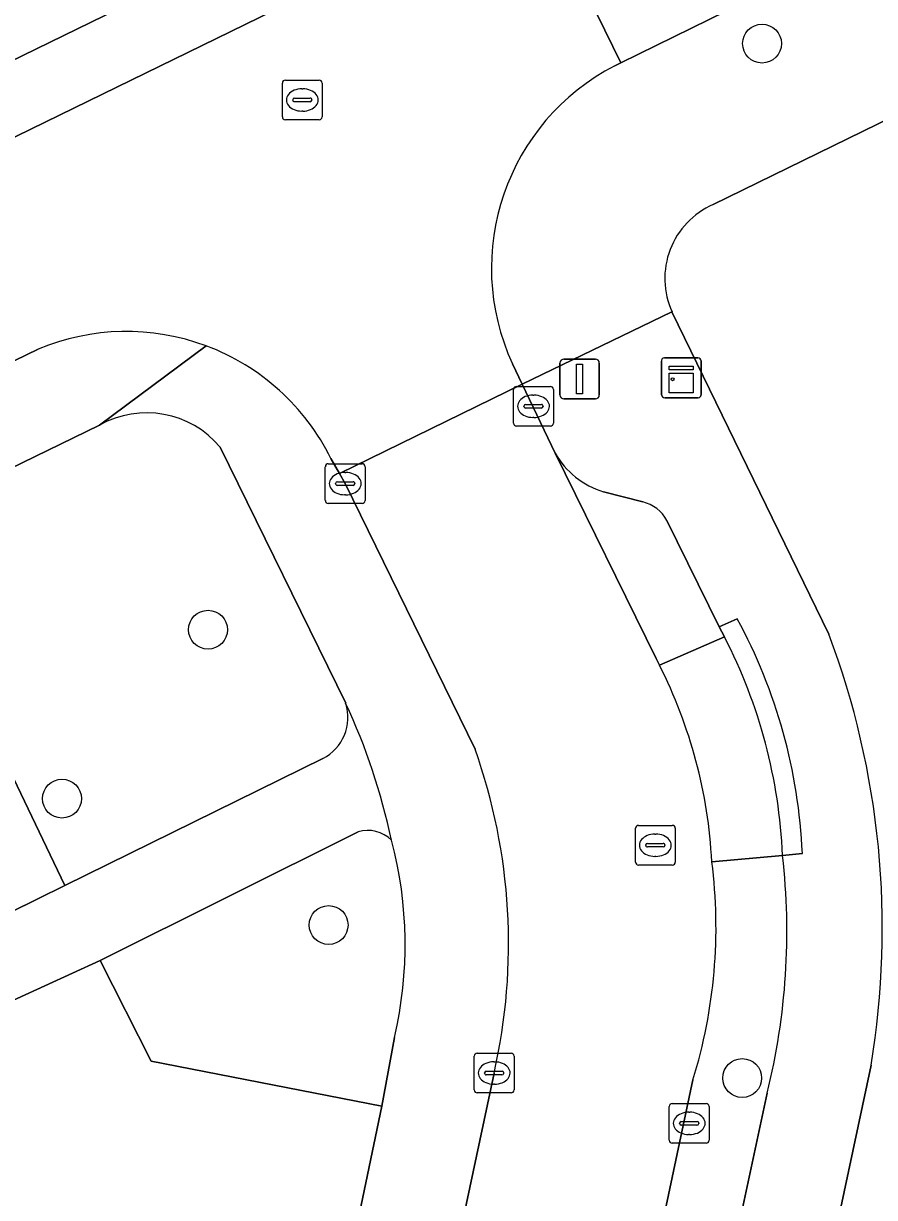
# Model space of a CAD drawing. Extents: x 160455 to 162082, y 388339 to 389736.
# Drawn here: x 161587.2 to 161608.61, y 388539.14 to 388568.67 of the extents above; entities that cross this region are included whole.
import ezdxf

# ---------------------------------------------------------------- set-up
doc = ezdxf.new("R2010")
doc.units = 0
for name, color, linetype in [('IMGEO_Boom', 7, 'Continuous'), ('IMGEO_Erf', 7, 'Continuous'), ('IMGEO_Groenvoorziening', 7, 'Continuous'), ('IMGEO_Kast', 7, 'Continuous'), ('IMGEO_Kolk', 7, 'Continuous'), ('IMGEO_Lichtmast', 7, 'Continuous'), ('IMGEO_Parkeervlak_open', 7, 'Continuous'), ('IMGEO_Rijbaan_lokaal_open', 7, 'Continuous'), ('IMGEO_Rioolput', 7, 'Continuous'), ('IMGEO_Voetpad_halfverhard', 7, 'Continuous'), ('IMGEO_Voetpad_open', 7, 'Continuous')]:
    doc.layers.add(name, color=color, linetype=linetype)

msp = doc.modelspace()

# ---------------------------------------------------------------- linework, layer by layer
at = {"layer": 'IMGEO_Boom'}
for centre in [(161605.779, 388568.165), (161591.845, 388553.42), (161588.171, 388549.172), (161594.877, 388545.991), (161605.28, 388542.142)]:
    msp.add_circle(centre, 0.489, dxfattribs=at)
at = {"layer": 'IMGEO_Erf'}
for points in [[(161654.641, 388588.619), (161604.547, 388564.115)], [(161603.514, 388561.416), (161607.459, 388553.306)], [(161608.52, 388542.466), (161599.746, 388501.281), (161599.436, 388500)]]:
    msp.add_lwpolyline(points, dxfattribs=at)
for centre, radius, start, end in [((161605.365, 388562.255), 2.032, 113.7334, 204.3794), ((161587.761, 388545.906), 21.043, 350.591, 20.5894)]:
    msp.add_arc(centre, radius, start, end, dxfattribs=at)
at = {"layer": 'IMGEO_Groenvoorziening'}
for points in [[(161589.116, 388558.57), (161583.909, 388556.036), (161588.246, 388546.985), (161594.731, 388550.181)], [(161595.307, 388551.57), (161592.148, 388558.016)], [(161583.478, 388544.635), (161588.246, 388546.985), (161583.909, 388556.036), (161568.602, 388548.586), (161554.308, 388541.602), (161506.65, 388518.184), (161500, 388514.916), (161472.342, 388501.316)], [(161595.619, 388548.339), (161589.131, 388545.103), (161590.412, 388542.569), (161596.212, 388541.437), (161596.534, 388543.166)], [(161596.212, 388541.437), (161590.412, 388542.569), (161589.131, 388545.103), (161583.561, 388542.554)], [(161588.131, 388502.707), (161596.212, 388541.437)]]:
    msp.add_lwpolyline(points, dxfattribs=at)
for centre, radius, start, end in [((161590.296, 388556.454), 2.423, 40.1417, 119.1488), ((161594.197, 388551.216), 1.165, 297.2901, 17.6636), ((161595.857, 388547.513), 0.859, 45.4805, 106.0622), ((161586.573, 388545.496), 10.23, 346.8349, 14.8977)]:
    msp.add_arc(centre, radius, start, end, dxfattribs=at)
at = {"layer": 'IMGEO_Kast'}
for p, q in [((161603.249, 388559.332), (161603.249, 388560.173)), ((161603.249, 388560.173), (161603.249, 388559.332)), ((161603.324, 388560.257), (161604.165, 388560.257)), ((161604.165, 388560.257), (161603.324, 388560.257)), ((161604.249, 388560.182), (161604.249, 388559.341)), ((161604.249, 388559.341), (161604.249, 388560.182)), ((161604.174, 388559.257), (161603.333, 388559.257)), ((161603.333, 388559.257), (161604.174, 388559.257))]:
    msp.add_line(p, q, dxfattribs=at)
for points in [[(161603.444, 388560.047), (161604.044, 388560.047), (161604.044, 388559.962), (161603.444, 388559.962), (161603.444, 388560.047)], [(161603.444, 388559.872), (161604.044, 388559.872), (161604.044, 388559.383), (161603.444, 388559.383), (161603.444, 388559.872)]]:
    msp.add_lwpolyline(points, dxfattribs=at)
msp.add_circle((161603.528, 388559.721), 0.0377, dxfattribs=at)
for centre, start, end in [((161603.327, 388560.179), 92.4484, 184.2845), ((161603.327, 388560.179), 92.4484, 184.2845), ((161604.171, 388560.179), 2.4484, 94.2845), ((161604.171, 388560.179), 2.4484, 94.2845), ((161603.327, 388559.335), 182.4484, 274.2845), ((161603.327, 388559.335), 182.4484, 274.2845), ((161604.171, 388559.335), 272.4484, 4.2845), ((161604.171, 388559.335), 272.4484, 4.2845)]:
    msp.add_arc(centre, 0.0779, start, end, dxfattribs=at)
at = {"layer": 'IMGEO_Kolk'}
for p, q in [((161599.605, 388559.54), (161600.457, 388559.54)), ((161599.53, 388558.614), (161599.53, 388559.466)), ((161600.018, 388559.32), (161600.043, 388559.32)), ((161600.531, 388559.466), (161600.531, 388558.614)), ((161599.789, 388559.034), (161599.789, 388559.046)), ((161600.227, 388558.997), (161599.829, 388558.997)), ((161599.832, 388559.083), (161600.23, 388559.083)), ((161600.273, 388559.046), (161600.273, 388559.034)), ((161600.041, 388558.76), (161600.016, 388558.76)), ((161600.457, 388558.54), (161599.605, 388558.54)), ((161594.795, 388556.669), (161594.795, 388557.521)), ((161594.87, 388557.595), (161595.722, 388557.595)), ((161595.796, 388557.521), (161595.796, 388556.669)), ((161595.283, 388557.375), (161595.308, 388557.375)), ((161595.054, 388557.089), (161595.054, 388557.101)), ((161595.492, 388557.052), (161595.094, 388557.052)), ((161595.097, 388557.138), (161595.495, 388557.138)), ((161595.538, 388557.101), (161595.538, 388557.089)), ((161595.722, 388556.595), (161594.87, 388556.595)), ((161595.306, 388556.815), (161595.281, 388556.815)), ((161598.541, 388541.843), (161598.541, 388542.695)), ((161598.616, 388542.769), (161599.468, 388542.769)), ((161599.542, 388542.695), (161599.542, 388541.843)), ((161599.029, 388542.549), (161599.054, 388542.549)), ((161598.8, 388542.263), (161598.8, 388542.275)), ((161599.238, 388542.226), (161598.84, 388542.226)), ((161598.843, 388542.312), (161599.241, 388542.312)), ((161599.284, 388542.275), (161599.284, 388542.263)), ((161599.052, 388541.989), (161599.027, 388541.989)), ((161599.468, 388541.769), (161598.616, 388541.769)), ((161603.521, 388541.503), (161604.373, 388541.503)), ((161603.446, 388540.577), (161603.446, 388541.429)), ((161603.934, 388541.283), (161603.959, 388541.283)), ((161604.447, 388541.429), (161604.447, 388540.577)), ((161603.705, 388540.997), (161603.705, 388541.009)), ((161604.143, 388540.96), (161603.745, 388540.96)), ((161603.748, 388541.046), (161604.146, 388541.046)), ((161604.189, 388541.009), (161604.189, 388540.997)), ((161603.957, 388540.723), (161603.932, 388540.723)), ((161604.373, 388540.503), (161603.521, 388540.503))]:
    msp.add_line(p, q, dxfattribs=at)
for points in [[(161599.605, 388559.54), (161600.457, 388559.54)], [(161599.53, 388558.614), (161599.53, 388559.466)], [(161600.531, 388559.466), (161600.531, 388558.614)], [(161600.457, 388558.54), (161599.605, 388558.54)], [(161594.795, 388556.669), (161594.795, 388557.521)], [(161594.87, 388557.595), (161595.722, 388557.595)], [(161595.796, 388557.521), (161595.796, 388556.669)], [(161595.722, 388556.595), (161594.87, 388556.595)], [(161598.541, 388541.843), (161598.541, 388542.695)], [(161598.616, 388542.769), (161599.468, 388542.769)], [(161599.542, 388542.695), (161599.542, 388541.843)], [(161599.468, 388541.769), (161598.616, 388541.769)], [(161603.521, 388541.503), (161604.373, 388541.503)], [(161603.446, 388540.577), (161603.446, 388541.429)], [(161604.447, 388541.429), (161604.447, 388540.577)], [(161604.373, 388540.503), (161603.521, 388540.503)]]:
    msp.add_lwpolyline(points, dxfattribs=at)
for centre, radius, start, end in [((161599.607, 388559.464), 0.0765, 91.552, 178.448), ((161599.607, 388559.464), 0.0765, 91.552, 178.448), ((161600.455, 388559.464), 0.0765, 1.552, 88.448), ((161600.455, 388559.464), 0.0765, 1.552, 88.448), ((161599.829, 388559.043), 0.0403, 85.8775, 175.7526), ((161599.826, 388559.033), 0.0366, 178.938, 274.7102), ((161600.23, 388559.04), 0.043, 264.8664, 352.4533), ((161600.234, 388559.045), 0.0386, 1.7309, 96.639), ((161599.607, 388558.616), 0.0765, 181.552, 268.448), ((161599.607, 388558.616), 0.0765, 181.552, 268.448), ((161600.455, 388558.616), 0.0765, 271.552, 358.448), ((161600.455, 388558.616), 0.0765, 271.552, 358.448), ((161594.872, 388557.519), 0.0765, 91.552, 178.448), ((161594.872, 388557.519), 0.0765, 91.552, 178.448), ((161595.72, 388557.519), 0.0765, 1.552, 88.448), ((161595.72, 388557.519), 0.0765, 1.552, 88.448), ((161595.094, 388557.098), 0.0403, 85.8775, 175.7526), ((161595.091, 388557.088), 0.0366, 178.938, 274.7102), ((161595.495, 388557.095), 0.043, 264.8664, 352.4533), ((161595.499, 388557.1), 0.0386, 1.7309, 96.639), ((161594.872, 388556.671), 0.0765, 181.552, 268.448), ((161594.872, 388556.671), 0.0765, 181.552, 268.448), ((161595.72, 388556.671), 0.0765, 271.552, 358.448), ((161595.72, 388556.671), 0.0765, 271.552, 358.448), ((161598.618, 388542.693), 0.0765, 91.552, 178.448), ((161598.618, 388542.693), 0.0765, 91.552, 178.448), ((161599.466, 388542.693), 0.0765, 1.552, 88.448), ((161599.466, 388542.693), 0.0765, 1.552, 88.448), ((161598.84, 388542.272), 0.0403, 85.8775, 175.7526), ((161598.837, 388542.262), 0.0366, 178.938, 274.7102), ((161599.241, 388542.269), 0.043, 264.8664, 352.4533), ((161599.245, 388542.274), 0.0386, 1.7309, 96.639), ((161598.618, 388541.845), 0.0765, 181.552, 268.448), ((161598.618, 388541.845), 0.0765, 181.552, 268.448), ((161599.466, 388541.845), 0.0765, 271.552, 358.448), ((161599.466, 388541.845), 0.0765, 271.552, 358.448), ((161603.523, 388541.427), 0.0765, 91.552, 178.448), ((161603.523, 388541.427), 0.0765, 91.552, 178.448), ((161604.371, 388541.427), 0.0765, 1.552, 88.448), ((161604.371, 388541.427), 0.0765, 1.552, 88.448), ((161603.745, 388541.006), 0.0403, 85.8775, 175.7526), ((161603.742, 388540.996), 0.0366, 178.938, 274.7102), ((161604.146, 388541.003), 0.043, 264.8664, 352.4533), ((161604.15, 388541.008), 0.0386, 1.7309, 96.639), ((161603.523, 388540.579), 0.0765, 181.552, 268.448), ((161603.523, 388540.579), 0.0765, 181.552, 268.448), ((161604.371, 388540.579), 0.0765, 271.552, 358.448), ((161604.371, 388540.579), 0.0765, 271.552, 358.448)]:
    msp.add_arc(centre, radius, start, end, dxfattribs=at)
for centre, major_axis, ratio, start_param, end_param in [((161600.017, 388559.04), (-0.387, 0.002), 0.722429, 4.712389, 7.853982), ((161600.042, 388559.04), (-0.39, 0.002), 0.717154, 1.570796, 4.712389), ((161595.282, 388557.095), (-0.387, 0.002), 0.722429, 4.712389, 7.853982), ((161595.307, 388557.095), (-0.39, 0.002), 0.717154, 1.570796, 4.712389), ((161599.028, 388542.269), (-0.387, 0.002), 0.722429, 4.712389, 7.853982), ((161599.053, 388542.269), (-0.39, 0.002), 0.717154, 1.570796, 4.712389), ((161603.933, 388541.003), (-0.387, 0.002), 0.722429, 4.712389, 7.853982), ((161603.958, 388541.003), (-0.39, 0.002), 0.717154, 1.570796, 4.712389)]:
    msp.add_ellipse(centre, major_axis=major_axis, ratio=ratio, start_param=start_param, end_param=end_param, dxfattribs=at)
at = {"layer": 'IMGEO_Lichtmast'}
for p, q in [((161600.696, 388559.328), (161600.696, 388560.128)), ((161600.696, 388560.128), (161600.696, 388559.328)), ((161600.796, 388560.228), (161601.586, 388560.228)), ((161601.586, 388560.228), (161600.796, 388560.228)), ((161601.686, 388560.128), (161601.686, 388559.328)), ((161601.686, 388559.328), (161601.686, 388560.128)), ((161601.586, 388559.228), (161600.796, 388559.228)), ((161600.796, 388559.228), (161601.586, 388559.228))]:
    msp.add_line(p, q, dxfattribs=at)
msp.add_lwpolyline([(161601.116, 388560.103), (161601.266, 388560.103), (161601.266, 388559.353), (161601.116, 388559.353), (161601.116, 388560.103)], dxfattribs=at)
for centre, start, end in [((161600.796, 388560.128), 90, 180), ((161600.796, 388560.128), 90, 180), ((161601.586, 388560.128), 0, 90), ((161601.586, 388560.128), 360, 90), ((161600.796, 388559.328), 180, 270), ((161600.796, 388559.328), 180, 270), ((161601.586, 388559.328), 270, 0), ((161601.586, 388559.328), 270, 0)]:
    msp.add_arc(centre, 0.1, start, end, dxfattribs=at)
at = {"layer": 'IMGEO_Parkeervlak_open'}
msp.add_lwpolyline([(161583.38, 388566.01), (161584.154, 388564.432), (161593.136, 388568.82), (161600.022, 388572.189), (161599.248, 388573.77), (161592.343, 388570.391)], close=True, dxfattribs=at)
for points in [[(161600.578, 388557.865), (161603.112, 388552.693), (161603.196, 388552.53), (161604.831, 388553.241), (161604.698, 388553.491), (161603.381, 388556.171)], [(161602.778, 388556.634), (161601.795, 388556.892)], [(161604.831, 388553.241), (161603.196, 388552.53)], [(161604.516, 388547.583), (161606.295, 388547.739)], [(161606.295, 388547.739), (161604.516, 388547.583)], [(161604.041, 388542.1), (161603.036, 388537.347), (161604.892, 388537.014), (161604.953, 388537.303), (161605.909, 388541.763)]]:
    msp.add_lwpolyline(points, dxfattribs=at)
for centre, radius, start, end in [((161602.366, 388558.854), 2.043, 208.9408, 253.774), ((161602.573, 388555.742), 0.915, 27.9318, 77.0321), ((161593.111, 388547.177), 13.196, 2.4419, 27.3587), ((161592.214, 388546.95), 12.318, 2.9447, 26.9354), ((161589.452, 388545.826), 16.951, 346.1303, 6.4783), ((161591.622, 388545.938), 12.999, 342.8271, 7.2704)]:
    msp.add_arc(centre, radius, start, end, dxfattribs=at)
at = {"layer": 'IMGEO_Rijbaan_lokaal_open'}
msp.add_lwpolyline([(161654.17, 388592.988), (161651.913, 388597.562), (161650.716, 388596.982), (161649.799, 388596.545), (161600.022, 388572.189), (161602.228, 388567.683), (161605.335, 388569.203), (161651.975, 388591.982), (161652.893, 388592.381)], close=True, dxfattribs=at)
for points in [[(161602.076, 388567.609), (161602.228, 388567.683), (161600.022, 388572.189), (161593.136, 388568.82), (161584.154, 388564.432), (161586.376, 388559.899), (161587.575, 388560.477)], [(161594.934, 388557.725), (161595.15, 388557.346), (161599.749, 388559.595), (161599.502, 388560.109)], [(161603.196, 388552.53), (161603.112, 388552.693), (161600.578, 388557.865), (161599.749, 388559.595), (161595.15, 388557.346), (161595.293, 388557.096), (161598.561, 388550.414)], [(161599.039, 388542.269), (161595.812, 388527.098), (161600.647, 388526.05), (161601.848, 388531.731), (161603.036, 388537.347), (161604.041, 388542.1)]]:
    msp.add_lwpolyline(points, dxfattribs=at)
for centre, radius, start, end in [((161604.709, 388562.514), 5.735, 117.3275, 204.7881), ((161589.792, 388555.19), 5.733, 69.4987, 112.7522), ((161589.795, 388555.193), 5.729, 26.2242, 69.5111), ((161592.214, 388546.95), 12.318, 2.9447, 26.9354), ((161584.764, 388545.518), 14.64, 347.1788, 19.5384), ((161591.622, 388545.938), 12.999, 342.8271, 7.2704)]:
    msp.add_arc(centre, radius, start, end, dxfattribs=at)
at = {"layer": 'IMGEO_Rioolput'}
for p, q in [((161593.79, 388567.246), (161594.642, 388567.246)), ((161593.715, 388566.32), (161593.715, 388567.172)), ((161594.203, 388567.026), (161594.228, 388567.026)), ((161594.716, 388567.172), (161594.716, 388566.32)), ((161593.974, 388566.74), (161593.974, 388566.752)), ((161594.412, 388566.703), (161594.014, 388566.703)), ((161594.017, 388566.789), (161594.415, 388566.789)), ((161594.458, 388566.752), (161594.458, 388566.74)), ((161594.226, 388566.466), (161594.201, 388566.466)), ((161594.642, 388566.246), (161593.79, 388566.246)), ((161602.595, 388547.573), (161602.595, 388548.425)), ((161602.67, 388548.499), (161603.522, 388548.499)), ((161603.596, 388548.425), (161603.596, 388547.573)), ((161602.854, 388547.993), (161602.854, 388548.005)), ((161602.897, 388548.042), (161603.295, 388548.042)), ((161603.083, 388548.279), (161603.108, 388548.279)), ((161603.338, 388548.005), (161603.338, 388547.993)), ((161603.292, 388547.956), (161602.894, 388547.956)), ((161603.106, 388547.719), (161603.081, 388547.719)), ((161603.522, 388547.499), (161602.67, 388547.499))]:
    msp.add_line(p, q, dxfattribs=at)
for points in [[(161593.79, 388567.246), (161594.642, 388567.246)], [(161593.715, 388566.32), (161593.715, 388567.172)], [(161594.716, 388567.172), (161594.716, 388566.32)], [(161594.642, 388566.246), (161593.79, 388566.246)], [(161602.595, 388547.573), (161602.595, 388548.425)], [(161602.67, 388548.499), (161603.522, 388548.499)], [(161603.596, 388548.425), (161603.596, 388547.573)], [(161603.522, 388547.499), (161602.67, 388547.499)]]:
    msp.add_lwpolyline(points, dxfattribs=at)
for centre, radius, start, end in [((161593.792, 388567.17), 0.0765, 91.552, 178.448), ((161593.792, 388567.17), 0.0765, 91.552, 178.448), ((161594.64, 388567.17), 0.0765, 1.552, 88.448), ((161594.64, 388567.17), 0.0765, 1.552, 88.448), ((161594.014, 388566.749), 0.0403, 85.8775, 175.7526), ((161594.011, 388566.739), 0.0366, 178.938, 274.7102), ((161594.415, 388566.746), 0.043, 264.8664, 352.4533), ((161594.419, 388566.751), 0.0386, 1.7309, 96.639), ((161593.792, 388566.322), 0.0765, 181.552, 268.448), ((161593.792, 388566.322), 0.0765, 181.552, 268.448), ((161594.64, 388566.322), 0.0765, 271.552, 358.448), ((161594.64, 388566.322), 0.0765, 271.552, 358.448), ((161602.672, 388548.423), 0.0765, 91.552, 178.448), ((161602.672, 388548.423), 0.0765, 91.552, 178.448), ((161603.52, 388548.423), 0.0765, 1.552, 88.448), ((161603.52, 388548.423), 0.0765, 1.552, 88.448), ((161602.894, 388548.002), 0.0403, 85.8775, 175.7526), ((161603.299, 388548.004), 0.0386, 1.7309, 96.639), ((161602.891, 388547.992), 0.0366, 178.938, 274.7102), ((161603.295, 388547.999), 0.043, 264.8664, 352.4533), ((161602.672, 388547.575), 0.0765, 181.552, 268.448), ((161602.672, 388547.575), 0.0765, 181.552, 268.448), ((161603.52, 388547.575), 0.0765, 271.552, 358.448), ((161603.52, 388547.575), 0.0765, 271.552, 358.448)]:
    msp.add_arc(centre, radius, start, end, dxfattribs=at)
for centre, major_axis, ratio, start_param, end_param in [((161594.202, 388566.746), (-0.387, 0.002), 0.722429, 4.712389, 7.853982), ((161594.227, 388566.746), (-0.39, 0.002), 0.717154, 1.570796, 4.712389), ((161603.082, 388547.999), (-0.387, 0.002), 0.722429, 4.712389, 7.853982), ((161603.107, 388547.999), (-0.39, 0.002), 0.717154, 1.570796, 4.712389)]:
    msp.add_ellipse(centre, major_axis=major_axis, ratio=ratio, start_param=start_param, end_param=end_param, dxfattribs=at)
at = {"layer": 'IMGEO_Voetpad_halfverhard'}
for points in [[(161594.731, 388550.181), (161588.246, 388546.985), (161583.478, 388544.635)], [(161583.561, 388542.554), (161589.131, 388545.103), (161595.619, 388548.339)]]:
    msp.add_lwpolyline(points, dxfattribs=at)
for centre, radius, start, end in [((161594.197, 388551.216), 1.165, 297.2901, 17.6636), ((161580.948, 388544.852), 15.852, 11.9176, 25.0721), ((161595.857, 388547.513), 0.859, 45.4805, 106.0622)]:
    msp.add_arc(centre, radius, start, end, dxfattribs=at)
at = {"layer": 'IMGEO_Voetpad_open'}
for points in [[(161535.207, 388542.463), (161583.38, 388566.01), (161592.343, 388570.391), (161599.248, 388573.77), (161646.568, 388596.931)], [(161604.547, 388564.115), (161654.641, 388588.619)], [(161605.335, 388569.203), (161602.228, 388567.683), (161602.076, 388567.609)], [(161599.502, 388560.109), (161599.749, 388559.595), (161603.514, 388561.416)], [(161607.459, 388553.306), (161603.514, 388561.416), (161599.749, 388559.595), (161600.578, 388557.865)], [(161587.575, 388560.477), (161586.376, 388559.899), (161582.714, 388558.135), (161568.762, 388551.317), (161553.928, 388544.064), (161535.879, 388535.215), (161519.406, 388527.111), (161516.676, 388525.768), (161500, 388517.612), (161482.962, 388509.292), (161468.597, 388502.224), (161464.037, 388500), (161458.843, 388497.467), (161457.352, 388496.622)], [(161583.909, 388556.036), (161589.116, 388558.57), (161591.8, 388560.56)], [(161591.8, 388560.56), (161589.116, 388558.57)], [(161592.148, 388558.016), (161595.307, 388551.57)], [(161598.561, 388550.414), (161595.293, 388557.096), (161595.15, 388557.346), (161594.934, 388557.725)], [(161601.795, 388556.892), (161602.778, 388556.634)], [(161603.381, 388556.171), (161604.698, 388553.491), (161605.157, 388553.694)], [(161605.157, 388553.694), (161604.698, 388553.491), (161604.831, 388553.241)], [(161606.793, 388547.794), (161606.295, 388547.739)], [(161606.295, 388547.739), (161606.793, 388547.794)], [(161596.534, 388543.166), (161596.212, 388541.437), (161588.131, 388502.707)], [(161599.436, 388500), (161599.746, 388501.281), (161608.52, 388542.466)], [(161590.446, 388502.015), (161591.002, 388504.564), (161595.246, 388524.436), (161595.812, 388527.098), (161599.039, 388542.269)], [(161605.909, 388541.763), (161604.953, 388537.303), (161605.442, 388537.2), (161604.19, 388531.303), (161603.701, 388531.406), (161602.471, 388525.635), (161601.898, 388522.95), (161600.565, 388516.696), (161601.054, 388516.592), (161599.801, 388510.707), (161599.312, 388510.811), (161599.237, 388510.46), (161597.214, 388501.012), (161596.921, 388500), (161596.607, 388499.101), (161597.083, 388498.947)]]:
    msp.add_lwpolyline(points, dxfattribs=at)
for centre, radius, start, end in [((161604.709, 388562.514), 5.735, 117.3275, 204.7881), ((161605.365, 388562.255), 2.032, 113.7334, 204.3794), ((161589.792, 388555.19), 5.733, 69.4987, 112.7522), ((161589.795, 388555.193), 5.729, 26.2242, 69.5111), ((161590.296, 388556.454), 2.423, 40.1417, 119.1488), ((161602.366, 388558.854), 2.043, 208.9408, 253.774), ((161602.573, 388555.742), 0.915, 27.9318, 77.0321), ((161593.118, 388547.179), 13.689, 2.5752, 28.421), ((161593.118, 388547.179), 13.689, 2.5752, 28.421), ((161593.111, 388547.177), 13.196, 2.4419, 27.3587), ((161587.761, 388545.906), 21.043, 350.591, 20.5894), ((161580.948, 388544.852), 15.852, 11.9176, 25.0721), ((161584.764, 388545.518), 14.64, 347.1788, 19.5384), ((161586.573, 388545.496), 10.23, 346.8349, 14.8977), ((161589.452, 388545.826), 16.951, 346.1303, 6.4783)]:
    msp.add_arc(centre, radius, start, end, dxfattribs=at)

doc.saveas('drawing.dxf')
